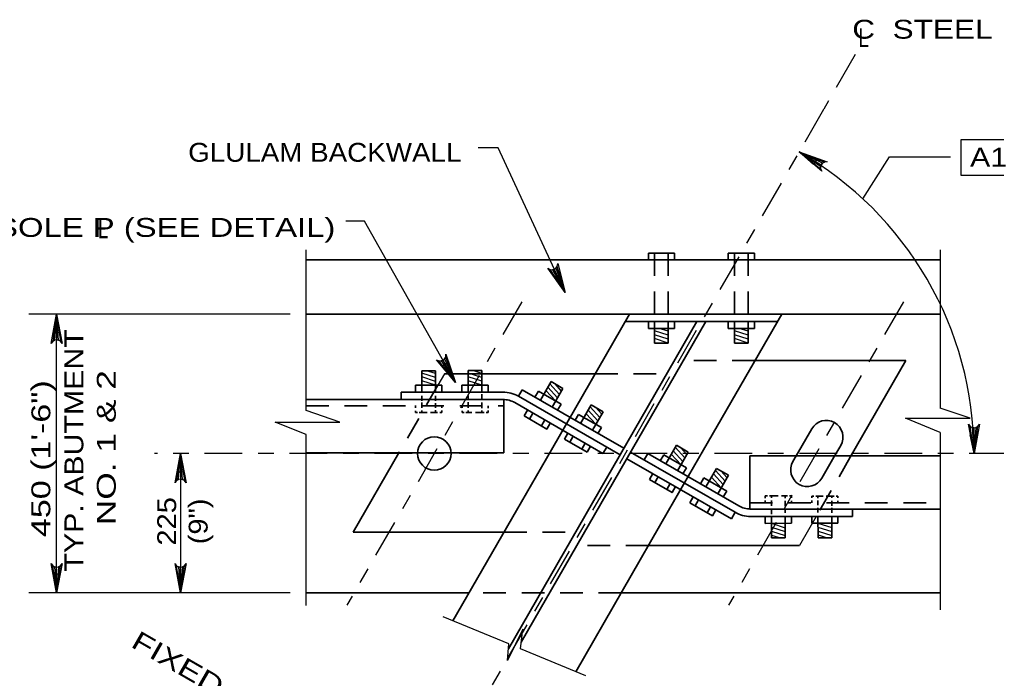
# Model space of a CAD drawing. Extents: x -11 to 79, y -154 to 0.
# Drawn here: x 36.85 to 43.06, y -15.69 to -11.5 of the extents above; entities that cross this region are included whole.
import ezdxf
from ezdxf.enums import TextEntityAlignment as Align

# ---------------------------------------------------------------- set-up
doc = ezdxf.new("R2010")
doc.units = 0
doc.header["$LTSCALE"] = 0.048
doc.linetypes.add('DOT_DASHED', pattern=[7.7, 5, -1.2, 0.3, -1.2])
doc.linetypes.add('MEDIUM_DASHED', pattern=[4.5, 3, -1.5])
for name, color, linetype, lineweight in [('3', 7, 'Continuous', 25), ('4', 7, 'Continuous', 25), ('5', 7, 'Continuous', 25), ('8', 7, 'Continuous', 35)]:
    doc.layers.add(name, color=color, linetype=linetype, lineweight=lineweight)

msp = doc.modelspace()

# ---------------------------------------------------------------- hatches: boundary and pattern name
at = {"layer": '4'}
for points in [[(40.32033, -13.236), (40.279, -13.12283), (40.26083, -13.13125)], [(37.10917, -13.49125), (37.06975, -13.49125), (37.08942, -13.37308)], [(39.54133, -13.69933), (39.57567, -13.68008), (39.61617, -13.79275)], [(37.89692, -14.37717), (37.8575, -14.37717), (37.87725, -14.259)], [(37.10917, -15.02675), (37.06975, -15.02675), (37.08942, -15.14483)], [(37.89692, -15.02675), (37.8575, -15.02675), (37.87725, -15.14483)]]:
    msp.add_hatch(color=256, dxfattribs=at).paths.add_polyline_path(points)
at = {"layer": '5'}
for points in [[(41.92025, -12.38842), (41.89917, -12.42242), (41.80767, -12.34225)], [(42.89567, -14.13967), (42.93567, -14.13842), (42.91942, -14.259)]]:
    msp.add_hatch(color=256, dxfattribs=at).paths.add_polyline_path(points)

# ---------------------------------------------------------------- linework, layer by layer
at = {"layer": '3', "linetype": 'DOT_DASHED'}
for p, q in [((42.164, -11.7235), (41.965, -12.06908)), ((41.96308, -12.07242), (39.27983, -16.73192)), ((40.04492, -13.29442), (38.934, -15.22367)), ((42.47108, -13.29433), (41.36017, -15.22358))]:
    msp.add_line(p, q, dxfattribs=at)
at = {"layer": '3'}
for p, q in [((41.965, -12.06908), (41.96308, -12.07242)), ((38.67492, -13.98558), (38.67492, -12.96408)), ((42.704, -12.96408), (42.704, -13.97)), ((39.55358, -13.75317), (39.51208, -13.82525)), ((38.88925, -14.059), (38.67492, -13.98558)), ((42.8945, -14.03533), (42.704, -13.97)), ((38.47842, -14.059), (38.88925, -14.059)), ((38.67492, -14.13883), (38.47842, -14.059)), ((42.48367, -14.03533), (42.8945, -14.03533)), ((42.704, -14.12483), (42.48367, -14.03533)), ((38.67492, -15.22625), (38.67492, -14.13883)), ((42.704, -14.12483), (42.704, -15.25383)), ((41.91633, -14.65925), (41.81017, -14.84367))]:
    msp.add_line(p, q, dxfattribs=at)
at = {"layer": '3', "lineweight": 35}
for p, q in [((42.704, -13.02858), (38.67492, -13.02858)), ((42.704, -13.37308), (38.67492, -13.37308)), ((40.73083, -13.37308), (40.23433, -14.23542)), ((41.69725, -13.37308), (41.20067, -14.23542)), ((41.158, -13.42033), (39.96042, -15.50008)), ((41.21567, -13.42033), (40.04258, -15.4575)), ((41.67008, -13.42033), (40.70367, -13.42033)), ((42.48708, -13.66817), (41.52733, -13.66817)), ((42.48708, -13.66817), (42.13325, -14.28267)), ((40.512, -13.75317), (39.55358, -13.75317)), ((40.694, -14.22608), (40.04775, -13.85392)), ((41.88808, -14.10175), (41.78925, -14.27342)), ((42.02925, -14.28267), (42.07233, -14.20792)), ((39.26492, -14.25442), (38.97467, -14.75842)), ((40.23433, -14.23542), (40.01208, -14.62125)), ((40.58517, -14.21792), (40.56158, -14.25883)), ((41.40067, -14.633), (40.73733, -14.251)), ((40.84625, -14.25917), (40.82267, -14.30017)), ((41.42425, -14.59208), (40.84625, -14.25917)), ((41.20067, -14.23542), (40.9785, -14.62125)), ((41.78925, -14.27342), (41.76825, -14.30992)), ((41.95242, -14.416), (42.02925, -14.28267)), ((40.01208, -14.62125), (39.60808, -15.32292)), ((40.9785, -14.62125), (40.38817, -15.64642)), ((39.93308, -14.75842), (38.97467, -14.75842)), ((41.81017, -14.84367), (40.85042, -14.84367)), ((39.71058, -15.14483), (38.67492, -15.14483)), ((42.704, -15.14483), (40.677, -15.14483))]:
    msp.add_line(p, q, dxfattribs=at)
for centre, start, end in [((41.98016, -14.15481), 330.06424, 150.06424), ((39.48942, -14.25899), 0, 180), ((39.48942, -14.25899), 180, 0), ((41.86031, -14.36295), 150.06424, 330.06424)]:
    msp.add_arc(centre, 0.1063, start, end, dxfattribs=at)
at = {"layer": '4'}
for p, q in [((42.83858, -12.26217), (44.4995, -12.26217)), ((39.89508, -12.31692), (39.76775, -12.31692)), ((40.32033, -13.236), (39.89508, -12.31692)), ((42.21225, -12.63942), (42.38175, -12.3725)), ((42.38175, -12.3725), (42.7705, -12.3725)), ((39.04542, -12.78108), (38.92733, -12.78108)), ((39.62508, -13.80775), (39.04542, -12.78108)), ((38.57383, -13.37308), (36.91225, -13.37308)), ((37.08942, -15.14483), (37.08942, -13.37308)), ((37.87725, -14.259), (37.87725, -15.14483)), ((38.57383, -15.14483), (36.91225, -15.14483)), ((37.89492, -15.14483), (37.70008, -15.14483)), ((38.476, -15.14483), (37.84483, -15.14483)), ((38.476, -15.14483), (37.95208, -15.14483)), ((39.96242, -15.46833), (39.54583, -15.29733)), ((39.95558, -15.57433), (39.96242, -15.46833)), ((40.45192, -15.67317), (40.038, -15.49975))]:
    msp.add_line(p, q, dxfattribs=at)
at = {"layer": '4', "linetype": 'DOT_DASHED'}
msp.add_line((43.12958, -14.259), (37.71117, -14.259), dxfattribs=at)
at = {"layer": '4'}
for points in [[(44.4995, -12.49283), (42.83858, -12.49283), (42.83858, -12.26217)], [(41.80767, -12.34225), (41.98683, -12.4045), (41.96942, -12.406), (41.95675, -12.41317), (41.94875, -12.42292), (41.94442, -12.43483), (41.94458, -12.44942), (41.95217, -12.46517), (41.80767, -12.34225), (41.94458, -12.44942), (41.94442, -12.43483), (41.80767, -12.34225), (41.94875, -12.42292), (41.95675, -12.41317), (41.80767, -12.34225), (41.96942, -12.406)], [(40.32033, -13.236), (40.21033, -13.0815), (40.22542, -13.09033), (40.23983, -13.09183), (40.25208, -13.0885), (40.2625, -13.08133), (40.27075, -13.06933), (40.27375, -13.05217), (40.32033, -13.236), (40.27075, -13.06933), (40.2625, -13.08133), (40.32033, -13.236), (40.25208, -13.0885), (40.23983, -13.09183), (40.32033, -13.236), (40.22542, -13.09033)], [(37.08942, -13.37308), (37.12433, -13.5595), (37.11442, -13.54517), (37.10192, -13.53775), (37.08942, -13.53558), (37.07692, -13.53775), (37.06442, -13.54517), (37.0545, -13.5595), (37.08942, -13.37308), (37.06442, -13.54517), (37.07692, -13.53775), (37.08942, -13.37308), (37.08942, -13.53558), (37.10192, -13.53775), (37.08942, -13.37308), (37.11442, -13.54517)], [(39.62508, -13.80775), (39.503, -13.66258), (39.51875, -13.67025), (39.53325, -13.6705), (39.54517, -13.66625), (39.555, -13.65825), (39.56225, -13.64567), (39.56383, -13.62825), (39.62508, -13.80775), (39.56225, -13.64567), (39.555, -13.65825), (39.62508, -13.80775), (39.54517, -13.66625), (39.53325, -13.6705), (39.62508, -13.80775), (39.51875, -13.67025)], [(42.91942, -14.259), (42.8845, -14.07258), (42.89442, -14.087), (42.90692, -14.09433), (42.91942, -14.0965), (42.93192, -14.09433), (42.94442, -14.087), (42.95442, -14.07258), (42.91942, -14.259), (42.94442, -14.087), (42.93192, -14.09433), (42.91942, -14.259), (42.91942, -14.0965), (42.90692, -14.09433), (42.91942, -14.259), (42.89442, -14.087)], [(37.87725, -14.259), (37.91217, -14.44542), (37.90225, -14.43108), (37.88975, -14.42367), (37.87725, -14.4215), (37.86475, -14.42367), (37.85225, -14.43108), (37.84233, -14.44542), (37.87725, -14.259), (37.85225, -14.43108), (37.86475, -14.42367), (37.87725, -14.259), (37.87725, -14.4215), (37.88975, -14.42367), (37.87725, -14.259), (37.90225, -14.43108)], [(37.08942, -15.14483), (37.0545, -14.95842), (37.06442, -14.97275), (37.07692, -14.98017), (37.08942, -14.98233), (37.10192, -14.98017), (37.11442, -14.97275), (37.12433, -14.95842), (37.08942, -15.14483), (37.11442, -14.97275), (37.10192, -14.98017), (37.08942, -15.14483), (37.08942, -14.98233), (37.07692, -14.98017), (37.08942, -15.14483), (37.06442, -14.97275)], [(37.87725, -15.14483), (37.84233, -14.95842), (37.85225, -14.97275), (37.86475, -14.98017), (37.87725, -14.98233), (37.88975, -14.98017), (37.90225, -14.97275), (37.91217, -14.95842), (37.87725, -15.14483), (37.90225, -14.97275), (37.88975, -14.98017), (37.87725, -15.14483), (37.87725, -14.98233), (37.86475, -14.98017), (37.87725, -15.14483), (37.85225, -14.97275)], [(40.038, -15.49975), (40.05158, -15.37508), (39.95558, -15.57433)]]:
    msp.add_lwpolyline(points, dxfattribs=at)
for points in [[(40.32033, -13.236), (40.279, -13.12283), (40.26083, -13.13125)], [(37.10917, -13.49125), (37.06975, -13.49125), (37.08942, -13.37308)], [(39.54133, -13.69933), (39.57567, -13.68008), (39.61617, -13.79275)], [(37.89692, -14.37717), (37.8575, -14.37717), (37.87725, -14.259)], [(37.10917, -15.02675), (37.06975, -15.02675), (37.08942, -15.14483)], [(37.89692, -15.02675), (37.8575, -15.02675), (37.87725, -15.14483)]]:
    msp.add_lwpolyline(points, close=True, dxfattribs=at)
at = {"layer": '5'}
for points in [[(41.92025, -12.38842), (41.89917, -12.42242), (41.80767, -12.34225)], [(42.89567, -14.13967), (42.93567, -14.13842), (42.91942, -14.259)]]:
    msp.add_lwpolyline(points, close=True, dxfattribs=at)
msp.add_arc((40.71123, -14.25899), 2.20818, 0, 60.22987, dxfattribs=at)
at = {"layer": '8'}
for p, q in [((40.84975, -12.98483), (40.84975, -13.02858)), ((40.84975, -12.98483), (41.01608, -12.98483)), ((41.01608, -12.98483), (41.01608, -13.02858)), ((41.35758, -12.98483), (41.35758, -13.02858)), ((41.35758, -12.98483), (41.524, -12.98483)), ((41.524, -12.98483), (41.524, -13.02858)), ((40.84975, -13.42033), (40.84975, -13.46408)), ((40.84975, -13.46408), (41.01608, -13.46408)), ((40.88925, -13.42033), (40.88925, -13.55683)), ((40.97658, -13.42033), (40.97658, -13.55683)), ((41.01608, -13.42033), (41.01608, -13.46408)), ((41.35758, -13.42033), (41.35758, -13.46408)), ((41.35758, -13.46408), (41.524, -13.46408)), ((41.39708, -13.42033), (41.39708, -13.55683)), ((41.4845, -13.42033), (41.4845, -13.55683)), ((41.524, -13.42033), (41.524, -13.46408)), ((40.88925, -13.55683), (40.97658, -13.55683)), ((41.39708, -13.55683), (41.4845, -13.55683)), ((39.4095, -13.73258), (39.49692, -13.7325)), ((39.40967, -13.86908), (39.4095, -13.73258)), ((39.49708, -13.86892), (39.49692, -13.7325)), ((39.70475, -13.73225), (39.79217, -13.73217)), ((39.70492, -13.86875), (39.70475, -13.73225)), ((39.79233, -13.86858), (39.79217, -13.73217)), ((39.37017, -13.82542), (39.5365, -13.82517)), ((39.37017, -13.86908), (39.37017, -13.82542)), ((39.53658, -13.86892), (39.5365, -13.82517)), ((39.66542, -13.82508), (39.83175, -13.82492)), ((39.66542, -13.86875), (39.66542, -13.82508)), ((39.83183, -13.86858), (39.83175, -13.82492)), ((40.16342, -13.9205), (40.2315, -13.80225)), ((40.2315, -13.80225), (40.30725, -13.84583)), ((39.27842, -13.86858), (39.92592, -13.86858)), ((39.2785, -13.91583), (39.27842, -13.86858)), ((39.40975, -13.9235), (39.40975, -13.89258)), ((39.49708, -13.9235), (39.49708, -13.89317)), ((39.70508, -13.91933), (39.70508, -13.89092)), ((39.79242, -13.91283), (39.79242, -13.88217)), ((40.04775, -13.85392), (40.02417, -13.89483)), ((40.02417, -13.89483), (40.67042, -14.267)), ((40.12917, -13.90083), (40.151, -13.86292)), ((40.151, -13.86292), (40.29517, -13.94592)), ((40.23908, -13.96408), (40.30725, -13.84583)), ((38.67492, -13.91583), (39.93042, -13.91583)), ((39.2785, -13.91583), (39.92592, -13.91583)), ((39.37025, -13.96858), (39.37025, -13.95483)), ((39.40975, -13.96858), (39.40975, -13.93575)), ((39.49708, -13.96942), (39.49708, -13.93983)), ((39.53658, -13.96942), (39.53658, -13.95483)), ((39.66558, -13.96775), (39.66558, -13.95517)), ((39.70508, -13.96775), (39.70508, -13.93333)), ((39.79242, -13.97025), (39.79242, -13.93575)), ((39.83192, -13.97025), (39.83192, -13.95517)), ((39.93042, -13.91583), (39.93042, -14.25442)), ((40.00058, -13.93575), (40.56158, -14.25883)), ((40.27333, -13.98383), (40.29517, -13.94592)), ((40.41925, -14.06783), (40.48733, -13.94958)), ((40.48733, -13.94958), (40.56308, -13.99325)), ((39.37025, -13.9985), (39.37025, -13.987)), ((39.37025, -13.9985), (39.38233, -13.9985)), ((39.39317, -13.9985), (39.44425, -13.9985)), ((39.40975, -13.9985), (39.40975, -13.98617)), ((39.46458, -13.9985), (39.51033, -13.9985)), ((39.49708, -13.9985), (39.49708, -13.98442)), ((39.52367, -13.9985), (39.53658, -13.9985)), ((39.53658, -13.9985), (39.53658, -13.98617)), ((39.66558, -13.99883), (39.66558, -13.987)), ((39.66558, -13.99883), (39.6785, -13.99883)), ((39.69025, -13.99883), (39.72808, -13.99883)), ((39.70508, -13.99883), (39.70508, -13.98533)), ((39.75058, -13.99883), (39.80575, -13.99883)), ((39.79242, -13.99883), (39.79242, -13.98617)), ((39.81825, -13.99883), (39.83192, -13.99883)), ((39.83192, -13.99883), (39.83192, -13.98533)), ((40.06017, -14.02058), (40.082, -13.98267)), ((40.09442, -14.04025), (40.11625, -14.00242)), ((40.38508, -14.04817), (40.40683, -14.01025)), ((40.40683, -14.01025), (40.551, -14.09333)), ((40.495, -14.1115), (40.56308, -13.99325)), ((40.17017, -14.08383), (40.192, -14.046)), ((40.31608, -14.16792), (40.33792, -14.13)), ((40.35033, -14.18758), (40.37208, -14.14975)), ((40.52925, -14.13117), (40.551, -14.09333)), ((40.31608, -14.16792), (40.46025, -14.25092)), ((40.42608, -14.23125), (40.44783, -14.19333)), ((40.46025, -14.25092), (40.48208, -14.21308)), ((40.95992, -14.32467), (41.028, -14.20642)), ((41.028, -14.20642), (41.10375, -14.25008)), ((38.67492, -14.25442), (39.93042, -14.25442)), ((40.92575, -14.305), (40.9475, -14.26708)), ((40.9475, -14.26708), (41.09175, -14.35017)), ((41.03567, -14.36833), (41.10375, -14.25008)), ((41.4945, -14.612), (41.4945, -14.27342)), ((41.4945, -14.27342), (42.704, -14.27342)), ((40.71375, -14.292), (41.37717, -14.674)), ((40.85675, -14.42475), (40.87858, -14.38683)), ((41.06992, -14.388), (41.09175, -14.35017)), ((41.21583, -14.472), (41.28392, -14.35383)), ((41.28392, -14.35383), (41.35967, -14.39742)), ((41.29158, -14.51567), (41.35967, -14.39742)), ((40.891, -14.44442), (40.91283, -14.40658)), ((40.96675, -14.488), (40.98858, -14.45017)), ((41.18158, -14.45233), (41.20342, -14.4145)), ((41.20342, -14.4145), (41.34758, -14.4975)), ((41.32575, -14.53533), (41.34758, -14.4975)), ((41.11267, -14.57208), (41.1345, -14.53417)), ((41.14692, -14.59175), (41.16867, -14.55392)), ((41.60658, -14.529), (41.59292, -14.529)), ((41.59292, -14.529), (41.59292, -14.5425)), ((41.59292, -14.55758), (41.59292, -14.57267)), ((41.67425, -14.529), (41.61908, -14.529)), ((41.63242, -14.529), (41.63242, -14.54167)), ((41.63242, -14.55758), (41.63242, -14.59208)), ((41.73458, -14.529), (41.69675, -14.529)), ((41.71975, -14.529), (41.71975, -14.5425)), ((41.71975, -14.56008), (41.71975, -14.5945)), ((41.75925, -14.529), (41.74633, -14.529)), ((41.75925, -14.529), (41.75925, -14.54083)), ((41.75925, -14.56008), (41.75925, -14.57267)), ((41.88825, -14.52933), (41.88825, -14.54167)), ((41.90117, -14.52933), (41.88825, -14.52933)), ((41.88825, -14.55842), (41.88825, -14.573)), ((41.96025, -14.52933), (41.9145, -14.52933)), ((41.92775, -14.52933), (41.92775, -14.54342)), ((41.92775, -14.55842), (41.92775, -14.588)), ((42.03167, -14.52933), (41.98058, -14.52933)), ((42.01508, -14.52933), (42.01508, -14.54167)), ((42.01508, -14.55925), (42.01508, -14.59208)), ((42.05458, -14.52933), (42.0425, -14.52933)), ((42.05458, -14.52933), (42.05458, -14.54083)), ((42.05458, -14.55925), (42.05458, -14.573)), ((41.22267, -14.63542), (41.24442, -14.5975)), ((41.40067, -14.633), (41.37717, -14.674)), ((41.4945, -14.612), (42.704, -14.612)), ((42.14633, -14.612), (41.49892, -14.612)), ((41.63242, -14.615), (41.63242, -14.64567)), ((41.71975, -14.6085), (41.71975, -14.63692)), ((41.92775, -14.60433), (41.92775, -14.63467)), ((42.01508, -14.60433), (42.01508, -14.63525)), ((42.14633, -14.612), (42.14642, -14.65925)), ((42.14642, -14.65925), (41.49892, -14.65925)), ((41.593, -14.65925), (41.59308, -14.703)), ((41.75942, -14.70283), (41.59308, -14.703)), ((41.6325, -14.65925), (41.63267, -14.79567)), ((41.71992, -14.65917), (41.72008, -14.79558)), ((41.75942, -14.65908), (41.75942, -14.70283)), ((41.88833, -14.65892), (41.88833, -14.70267)), ((42.05475, -14.7025), (41.88833, -14.70267)), ((41.92775, -14.65892), (41.92792, -14.79533)), ((42.01517, -14.65883), (42.01533, -14.79525)), ((42.05467, -14.65875), (42.05475, -14.7025)), ((41.72008, -14.79558), (41.63267, -14.79567)), ((42.01533, -14.79525), (41.92792, -14.79533))]:
    msp.add_line(p, q, dxfattribs=at)
at = {"layer": '8', "linetype": 'MEDIUM_DASHED'}
for p, q in [((40.88925, -12.98483), (40.88925, -13.42033)), ((40.97658, -12.98483), (40.97658, -13.42033)), ((41.39708, -12.98483), (41.39708, -13.42033)), ((41.4845, -12.98483), (41.4845, -13.42033)), ((41.52733, -13.66817), (41.04417, -13.66817)), ((40.512, -13.75317), (40.99517, -13.75317)), ((39.51208, -13.82525), (39.26492, -14.25442)), ((38.67492, -13.95517), (39.93042, -13.95517)), ((42.13325, -14.28267), (41.91633, -14.65925)), ((41.4945, -14.57267), (42.704, -14.57267)), ((39.93308, -14.75842), (40.41633, -14.75842)), ((40.85042, -14.84367), (40.36725, -14.84367)), ((40.677, -15.14483), (39.71058, -15.14483))]:
    msp.add_line(p, q, dxfattribs=at)
at = {"layer": '8', "lineweight": 25}
for p, q in [((40.97658, -13.48242), (40.919, -13.46408)), ((41.4845, -13.48242), (41.42692, -13.46408)), ((40.97658, -13.50725), (40.88925, -13.47933)), ((40.97658, -13.532), (40.88925, -13.50408)), ((40.97658, -13.55683), (40.88925, -13.52892)), ((41.4845, -13.50725), (41.39708, -13.47933)), ((41.4845, -13.532), (41.39708, -13.50408)), ((41.4845, -13.55683), (41.39708, -13.52892)), ((39.497, -13.77567), (39.4095, -13.74792)), ((39.497, -13.8005), (39.40958, -13.77267)), ((39.49692, -13.75092), (39.43933, -13.73258)), ((39.79225, -13.77533), (39.70483, -13.74758)), ((39.79225, -13.80017), (39.70483, -13.77233)), ((39.79225, -13.75058), (39.73458, -13.73225)), ((39.497, -13.82525), (39.40958, -13.7975)), ((39.79233, -13.82492), (39.70483, -13.79717)), ((40.27333, -13.90475), (40.2115, -13.837)), ((40.28567, -13.88325), (40.22383, -13.8155)), ((40.29808, -13.86183), (40.25733, -13.81717)), ((40.26092, -13.92625), (40.19908, -13.8585)), ((40.54158, -14.03067), (40.47975, -13.96283)), ((40.55392, -14.00917), (40.51317, -13.9645)), ((40.51683, -14.07358), (40.455, -14.00583)), ((40.52917, -14.05208), (40.46733, -13.98433)), ((41.0575, -14.33042), (40.99567, -14.26267)), ((41.06983, -14.30892), (41.008, -14.24117)), ((41.08225, -14.2875), (41.02042, -14.21967)), ((41.09458, -14.266), (41.05383, -14.22133)), ((41.32575, -14.45633), (41.26392, -14.3885)), ((41.33808, -14.43483), (41.27625, -14.367)), ((41.3505, -14.41333), (41.30975, -14.36867)), ((41.31333, -14.47775), (41.25158, -14.41)), ((41.63258, -14.70292), (41.72, -14.73075)), ((41.92783, -14.70258), (42.01525, -14.73042)), ((41.63258, -14.72775), (41.72, -14.7555)), ((41.63258, -14.7525), (41.72008, -14.78033)), ((41.92783, -14.72742), (42.01525, -14.75517)), ((41.92792, -14.75217), (42.01533, -14.78)), ((41.63267, -14.77733), (41.69025, -14.79558)), ((41.92792, -14.777), (41.9855, -14.79525))]:
    msp.add_line(p, q, dxfattribs=at)
at = {"layer": '8'}
for points in [[(40.06017, -14.02058), (40.20442, -14.10358), (40.22617, -14.06567)], [(40.85675, -14.42475), (41.001, -14.50775), (41.02275, -14.46983)], [(41.11267, -14.57208), (41.25683, -14.65508), (41.27867, -14.61725)]]:
    msp.add_lwpolyline(points, dxfattribs=at)
for centre, radius, start, end in [((39.92588, -14.0654), 0.19685, 60.06424, 90), ((39.92588, -14.0654), 0.14961, 60.06424, 90), ((41.49891, -14.46241), 0.19685, 240.06424, 270), ((41.49891, -14.46241), 0.14961, 240.06424, 270)]:
    msp.add_arc(centre, radius, start, end, dxfattribs=at)

# ---------------------------------------------------------------- texts
at = {"layer": '4'}
for s, width, p in [('C  STEEL BEAM', 1.25, (42.1455, -11.62208)), ('L', 0.75, (42.1845, -11.6755)), ('STEEL SOLE P (SEE DETAIL)', 1.3, (35.98583, -12.88192)), ('L', 0.75, (37.35158, -12.89017))]:
    msp.add_text(s, height=0.12, dxfattribs=dict(at, width=width)).set_placement(p)
at = {"layer": '4', "width": 1.1}
msp.add_text('GLULAM BACKWALL', height=0.12, dxfattribs=at).set_placement((39.66192, -12.40442), align=Align.RIGHT)
at = {"layer": '4', "width": 1.2}
msp.add_text('A1', height=0.12, dxfattribs=at).set_placement((43.01204, -12.43558), align=Align.CENTER)
at = {"layer": '4'}
for s, rotation, width, p in [('TYP. ABUTMENT', 90, 1.2, (37.25917, -14.23937)), ('NO. 1 & 2', 90, 1.4, (37.46517, -14.22192)), ('450 (1\'-6")', 90, 1.35, (37.04917, -14.29212)), ('225', 90, 1.15, (37.84892, -14.69058)), ('(9")', 90, 1.15, (38.04892, -14.69054)), ('FIXED BRG. DETAIL', 330.064, 1.35, (38.44131, -15.99562))]:
    msp.add_text(s, height=0.12, rotation=rotation, dxfattribs=dict(at, width=width)).set_placement(p, align=Align.CENTER)

doc.saveas('drawing.dxf')
